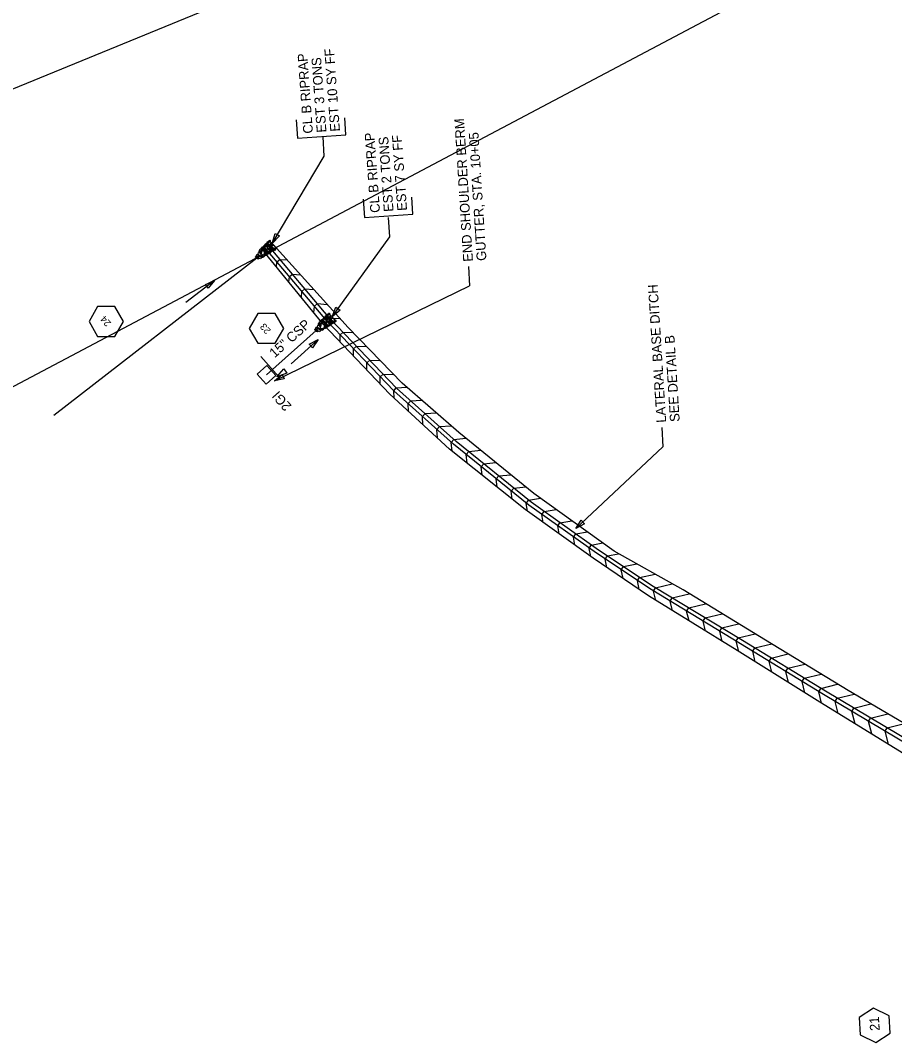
# Model space of a CAD drawing. Extents: x 2384780 to 2405432, y 547869 to 573706.
# Drawn here: x 2396126 to 2396578, y 553816 to 554345 of the extents above; entities that cross this region are included whole.
import ezdxf

# ---------------------------------------------------------------- set-up
doc = ezdxf.new("R2010")
doc.units = 0
for name, color, linetype in [('Old_Level_1', 7, 'Continuous'), ('Old_Level_16', 7, 'Continuous'), ('Old_Level_18', 7, 'Continuous'), ('Old_Level_23', 7, 'Continuous'), ('Old_Level_5', 7, 'Continuous'), ('Old_Level_63', 7, 'Continuous'), ('Old_Level_9', 7, 'Continuous'), ('Prop Drainage Box Number Symbol CELL', 7, 'Continuous'), ('Prop Drop Inlet Text', 7, 'Continuous')]:
    doc.layers.add(name, color=color, linetype=linetype)

# ---------------------------------------------------------------- blocks, each defined once
blk = doc.blocks.new('RIPRAP')
at = {"layer": 'Old_Level_1'}
for points in [[(-0.002, -0.00625), (-0.00625, -0.00775), (-0.016, -0.0125), (-0.02, -0.00675), (-0.02, -0.003), (-0.008, 0.00275), (-0.002, -0.00025), (-0.002, -0.00625)], [(0.01825, -0.00325), (0.01375, -0.005), (0.00325, -0.00975), (0.00025, -0.00375), (0, 0), (0.01125, 0.005), (0.018, 0.00275), (0.01825, -0.00325)], [(-0.0485, -0.08525), (-0.0425, -0.0835), (-0.03275, -0.0825), (-0.0305, -0.08925), (-0.03175, -0.0945), (-0.0445, -0.09325), (-0.049, -0.089), (-0.0485, -0.08525)], [(-0.046, -0.1025), (-0.04025, -0.098), (-0.02675, -0.09375), (-0.02, -0.09975), (-0.02, -0.10575), (-0.03625, -0.11225), (-0.044, -0.1085), (-0.046, -0.1025)], [(-0.03675, -0.07275), (-0.04075, -0.06825), (-0.04325, -0.0585), (-0.0395, -0.054), (-0.035, -0.054), (-0.031, -0.0665), (-0.033, -0.0705), (-0.03675, -0.07275)], [(-0.0305, -0.05975), (-0.035, -0.05625), (-0.0375, -0.0465), (-0.033, -0.042), (-0.02925, -0.042), (-0.02475, -0.05375), (-0.02675, -0.05825), (-0.0305, -0.05975)], [(-0.00025, -0.11525), (-0.0145, -0.10575), (-0.0355, -0.078), (-0.0255, -0.056), (-0.00975, -0.051), (0.01725, -0.08475), (0.01525, -0.10425), (0.002, -0.11775)], [(-0.0345, -0.0215), (-0.0265, -0.01775), (-0.007, -0.01125), (0.00375, -0.02075), (0.003, -0.0315), (-0.02075, -0.03775), (-0.03225, -0.032), (-0.0345, -0.024)], [(-0.0275, -0.0395), (-0.023, -0.03925), (-0.014, -0.039), (-0.0115, -0.045), (-0.0115, -0.04875), (-0.0235, -0.049), (-0.0295, -0.04475), (-0.0275, -0.0395)], [(-0.0095, -0.039), (0.00025, -0.0365), (0.0205, -0.036), (0.02775, -0.0495), (0.024, -0.05775), (-0.00075, -0.05675), (-0.009, -0.0485), (-0.0095, -0.039)], [(0.009, -0.07425), (0.0045, -0.07075), (0.00225, -0.061), (0.00625, -0.05625), (0.01, -0.057), (0.01425, -0.06825), (0.01275, -0.072), (0.009, -0.07425)], [(0.012, -0.0355), (0.00825, -0.0295), (0.0035, -0.01775), (0.01025, -0.00925), (0.01825, -0.009), (0.0225, -0.027), (0.01875, -0.033), (0.012, -0.0355)], [(0.01975, -0.07925), (0.01525, -0.07475), (0.01375, -0.06525), (0.01725, -0.0605), (0.02175, -0.0605), (0.02575, -0.07325), (0.0235, -0.077), (0.01975, -0.07925)], [(0.0225, -0.12), (0.0185, -0.11625), (0.01675, -0.10675), (0.0205, -0.102), (0.025, -0.102), (0.0285, -0.114), (0.02625, -0.11775), (0.0225, -0.12)], [(0.02025, -0.07975), (0.02825, -0.07725), (0.04025, -0.077), (0.045, -0.08725), (0.042, -0.0935), (0.02475, -0.092), (0.02025, -0.0855), (0.02025, -0.07975)], [(0.03125, -0.0765), (0.0265, -0.073), (0.02425, -0.06325), (0.0285, -0.0585), (0.03225, -0.05925), (0.03625, -0.0705), (0.035, -0.07425), (0.03125, -0.0765)], [(0.03775, -0.114), (0.03325, -0.11025), (0.031, -0.1005), (0.035, -0.096), (0.03875, -0.09675), (0.043, -0.10775), (0.0415, -0.1115), (0.03775, -0.114)], [(-0.06725, -0.1915), (-0.06125, -0.18975), (-0.0515, -0.18875), (-0.04925, -0.1955), (-0.0505, -0.20075), (-0.06325, -0.1995), (-0.06775, -0.19525), (-0.06725, -0.1915)], [(-0.064, -0.2115), (-0.058, -0.20975), (-0.04825, -0.20875), (-0.046, -0.2155), (-0.04725, -0.22075), (-0.06, -0.2195), (-0.0645, -0.21525), (-0.064, -0.2115)], [(-0.061, -0.17925), (-0.055, -0.17725), (-0.04525, -0.17625), (-0.043, -0.183), (-0.04425, -0.18825), (-0.057, -0.187), (-0.0615, -0.18275), (-0.061, -0.17925)], [(-0.04975, -0.14825), (-0.05425, -0.14475), (-0.05675, -0.135), (-0.05225, -0.1305), (-0.0485, -0.1305), (-0.04375, -0.14225), (-0.046, -0.14675), (-0.04975, -0.14825)], [(-0.04975, -0.17575), (-0.05375, -0.1705), (-0.05675, -0.16075), (-0.05225, -0.157), (-0.04875, -0.157), (-0.04375, -0.169), (-0.046, -0.1735), (-0.04975, -0.17575)], [(-0.046, -0.12775), (-0.0505, -0.12425), (-0.053, -0.1145), (-0.0485, -0.11), (-0.04475, -0.11), (-0.04, -0.12175), (-0.04225, -0.12625), (-0.046, -0.12775)], [(-0.032, -0.15425), (-0.03625, -0.15575), (-0.046, -0.158), (-0.0505, -0.15375), (-0.05075, -0.15075), (-0.041, -0.146), (-0.035, -0.14825), (-0.03275, -0.152)], [(-0.05075, -0.19675), (-0.0405, -0.195), (-0.021, -0.194), (-0.01375, -0.208), (-0.018, -0.21775), (-0.042, -0.21675), (-0.0505, -0.20725), (-0.05075, -0.19675)], [(-0.04275, -0.12825), (-0.03225, -0.126), (-0.012, -0.1275), (-0.00575, -0.1395), (-0.009, -0.15), (-0.033, -0.1485), (-0.04375, -0.13875), (-0.04275, -0.12825)], [(-0.0355, -0.17625), (-0.037, -0.1725), (-0.04125, -0.16275), (-0.03525, -0.158), (-0.0315, -0.158), (-0.02675, -0.17075), (-0.031, -0.174), (-0.0355, -0.17625)], [(-0.023, -0.1195), (-0.02725, -0.12175), (-0.037, -0.126), (-0.041, -0.1195), (-0.041, -0.11625), (-0.029, -0.1115), (-0.02525, -0.1135), (-0.023, -0.1195)], [(-0.012, -0.187), (-0.01875, -0.19075), (-0.033, -0.1935), (-0.039, -0.1875), (-0.039, -0.1815), (-0.02275, -0.17675), (-0.01525, -0.17875), (-0.012, -0.187)], [(-0.0215, -0.16975), (-0.02625, -0.1655), (-0.0285, -0.15575), (-0.024, -0.15125), (-0.02025, -0.15175), (-0.01625, -0.163), (-0.01775, -0.1675), (-0.0215, -0.16975)], [(-0.01575, -0.1245), (-0.02025, -0.12125), (-0.022, -0.11125), (-0.0185, -0.10675), (-0.014, -0.10675), (-0.00975, -0.1185), (-0.012, -0.123), (-0.01575, -0.1245)], [(0.00075, -0.15075), (0.0045, -0.15875), (0.011, -0.179), (0.0015, -0.18875), (-0.009, -0.189), (-0.01475, -0.16525), (-0.012, -0.153), (-0.0015, -0.1515)], [(-0.0115, -0.204), (-0.00425, -0.2025), (0.0085, -0.20225), (0.01275, -0.21275), (0.01125, -0.2185), (-0.0075, -0.21675), (-0.01225, -0.21075), (-0.0115, -0.204)], [(-0.00575, -0.118), (0.00025, -0.1155), (0.0085, -0.1175), (0.0125, -0.12425), (0.01025, -0.128), (-0.00175, -0.12825), (-0.00575, -0.12175), (-0.00575, -0.118)], [(0.04, -0.14075), (0.03075, -0.14625), (0.009, -0.15575), (-0.004, -0.14175), (-0.00425, -0.132), (0.024, -0.123), (0.03825, -0.1285), (0.0425, -0.1405)], [(0.00625, -0.2035), (0.00175, -0.19975), (-0.001, -0.19), (0.0035, -0.1855), (0.00725, -0.1855), (0.012, -0.1975), (0.01, -0.202), (0.00625, -0.2035)], [(0.01625, -0.174), (0.0125, -0.17075), (0.009, -0.16), (0.0135, -0.1555), (0.01725, -0.15625), (0.022, -0.168), (0.02075, -0.17175), (0.01625, -0.174)], [(0.026, -0.18075), (0.03225, -0.18875), (0.03875, -0.20825), (0.02925, -0.219), (0.01875, -0.21675), (0.012, -0.193), (0.01575, -0.184), (0.026, -0.17925)], [(0.0205, -0.15575), (0.0265, -0.15325), (0.03475, -0.15525), (0.03875, -0.162), (0.0365, -0.16575), (0.0245, -0.166), (0.0205, -0.1595), (0.0205, -0.15575)], [(0.04925, -0.17425), (0.044, -0.17875), (0.03525, -0.1805), (0.02975, -0.177), (0.0295, -0.171), (0.0415, -0.16925), (0.0475, -0.1705), (0.04925, -0.17425)], [(0.048, -0.1195), (0.04425, -0.12325), (0.036, -0.12575), (0.03, -0.122), (0.02975, -0.1155), (0.04175, -0.11375), (0.04775, -0.11575), (0.048, -0.1195)], [(0.0335, -0.189), (0.0395, -0.18675), (0.04775, -0.18875), (0.0515, -0.1955), (0.04925, -0.19925), (0.03725, -0.1995), (0.0335, -0.19275), (0.0335, -0.189)], [(0.043, -0.162), (0.03825, -0.1585), (0.036, -0.14875), (0.04, -0.144), (0.04375, -0.14475), (0.048, -0.15575), (0.04675, -0.1595), (0.043, -0.162)], [(0.04325, -0.22375), (0.0385, -0.22025), (0.03625, -0.2105), (0.0405, -0.20575), (0.04425, -0.2065), (0.0485, -0.2175), (0.047, -0.22125), (0.04325, -0.22375)]]:
    blk.add_lwpolyline(points, dxfattribs=at)
blk = doc.blocks.new('IN')
at = {"layer": 'Old_Level_9'}
blk.add_lwpolyline([(-0.07025, 0.067), (0.07025, 0.067), (0.07025, -0.067), (-0.07025, -0.067)], close=True, dxfattribs=at)
blk = doc.blocks.new('AH1')
at = {"layer": 'Old_Level_23'}
blk.add_lwpolyline([(-5.28, 1.32), (0, 0), (-5.28, -1.32)], close=True, dxfattribs=at)

msp = doc.modelspace()

# ---------------------------------------------------------------- linework, layer by layer
at = {"layer": 'Old_Level_1'}
for p, q in [((2396143.54, 554140.25), (2396248.56, 554221.7)), ((2396257.7, 554158.09), (2396358.7, 554207.21)), ((2396253.63, 554161.17), (2396279.24, 554184.03)), ((2396259.96, 554160.11), (2396250.65, 554170.71))]:
    msp.add_line(p, q, dxfattribs=at)
for points in [[(2396268.98, 554293.06), (2396269.59, 554283.64), (2396294.62, 554285.27), (2396294.05, 554294.09)], [(2396256.48, 554229.16), (2396283.53, 554274.27), (2396282.91, 554284.26)], [(2396303.69, 554252.06), (2396304.3, 554242.64), (2396329.32, 554244.27), (2396328.75, 554253.09)], [(2396287.52, 554191.12), (2396317.4, 554232.64), (2396316.78, 554242.62)]]:
    msp.add_lwpolyline(points, dxfattribs=at)
msp.add_lwpolyline([(2396262.74, 554159.16), (2396257.7, 554158.09), (2396261.65, 554161.4)], close=True, dxfattribs=at)
at = {"layer": 'Old_Level_16'}
msp.add_lwpolyline([(2396567.6, 553833.49), (2396560.14, 553828.55), (2396560.7, 553819.61), (2396568.71, 553815.63), (2396576.17, 553820.57), (2396575.61, 553829.51)], close=True, dxfattribs=at)
at = {"layer": 'Old_Level_18'}
for points in [[(2396252.38, 554224.74), (2396252.59, 554227.26), (2396252.59, 554227.26), (2396252.59, 554227.26), (2396254.12, 554228.55), (2396257.34, 554228.28)], [(2396719.91, 553890.06), (2396677.01, 553915.89), (2396631.46, 553943.53), (2396588.77, 553969.99), (2396542.73, 553997.44), (2396499.82, 554023.71), (2396453.6, 554051.69), (2396425.37, 554070.43), (2396390.46, 554095.26), (2396351.72, 554126.73), (2396320.81, 554154.32), (2396286.34, 554190.38), (2396254.12, 554228.55)], [(2396747.8, 553883.13), (2396682.94, 553920.17), (2396640.3, 553946.33), (2396597.64, 553972.47), (2396554.49, 553997.76), (2396511.8, 554023.84), (2396469.05, 554049.82), (2396433.51, 554069.87), (2396391.87, 554099.74), (2396353.14, 554131.37), (2396323.79, 554156.78), (2396295.82, 554185.58), (2396257.28, 554228.35)], [(2396715.97, 553882.88), (2396673.42, 553909.36), (2396628.15, 553937.28), (2396585.46, 553963.73), (2396539.88, 553991.82), (2396497.12, 554018.45), (2396451.14, 554046.79), (2396422.53, 554066.29), (2396387.34, 554091.46), (2396348.3, 554122.75), (2396317.43, 554151.09), (2396282.97, 554187.36), (2396252.38, 554224.74)], [(2396718.87, 553888.35), (2396675.98, 553914.18), (2396630.41, 553941.82), (2396587.73, 553968.28), (2396541.7, 553995.72), (2396498.78, 554022), (2396452.53, 554050), (2396424.24, 554068.79), (2396389.24, 554093.67), (2396350.42, 554125.21), (2396319.42, 554152.88), (2396284.85, 554189.04), (2396252.59, 554227.26)], [(2396258.81, 554216.88), (2396259.04, 554219.62), (2396259.04, 554219.62), (2396259.04, 554219.62), (2396260.57, 554220.91), (2396264.27, 554220.6)], [(2396265.24, 554209.02), (2396265.49, 554211.98), (2396265.49, 554211.98), (2396265.49, 554211.98), (2396267.02, 554213.27), (2396271.19, 554212.92)], [(2396271.67, 554201.17), (2396271.94, 554204.33), (2396271.94, 554204.33), (2396271.94, 554204.33), (2396273.47, 554205.62), (2396278.11, 554205.23)], [(2396278.11, 554193.31), (2396278.39, 554196.69), (2396278.39, 554196.69), (2396278.39, 554196.69), (2396279.92, 554197.98), (2396285.03, 554197.55)], [(2396284.76, 554185.48), (2396284.84, 554189.05), (2396284.84, 554189.05), (2396284.84, 554189.05), (2396286.29, 554190.43), (2396291.55, 554190.31)], [(2396291.67, 554178.2), (2396291.76, 554181.82), (2396291.76, 554181.82), (2396291.76, 554181.82), (2396293.2, 554183.2), (2396298.24, 554183.09)], [(2396298.58, 554170.93), (2396298.67, 554174.59), (2396298.67, 554174.59), (2396298.67, 554174.59), (2396300.11, 554175.97), (2396305.26, 554175.86)], [(2396305.49, 554163.65), (2396305.58, 554167.36), (2396305.58, 554167.36), (2396305.58, 554167.36), (2396307.03, 554168.74), (2396312.28, 554168.63)], [(2396312.4, 554156.38), (2396312.49, 554160.13), (2396312.49, 554160.13), (2396312.49, 554160.13), (2396313.94, 554161.51), (2396319.31, 554161.39)], [(2396319.62, 554149.08), (2396319.4, 554152.9), (2396319.4, 554152.9), (2396319.4, 554152.9), (2396320.73, 554154.39), (2396326.19, 554154.7)], [(2396327.09, 554142.22), (2396326.86, 554146.24), (2396326.86, 554146.24), (2396326.86, 554146.24), (2396328.19, 554147.73), (2396333.86, 554148.06)], [(2396334.56, 554135.36), (2396334.32, 554139.58), (2396334.32, 554139.58), (2396334.32, 554139.58), (2396335.66, 554141.07), (2396341.54, 554141.41)], [(2396342.03, 554128.5), (2396341.78, 554132.92), (2396341.78, 554132.92), (2396341.78, 554132.92), (2396343.12, 554134.41), (2396349.22, 554134.76)], [(2396349.67, 554121.65), (2396349.2, 554126.2), (2396349.2, 554126.2), (2396349.2, 554126.2), (2396350.46, 554127.76), (2396356.76, 554128.41)], [(2396357.42, 554115.44), (2396356.96, 554119.9), (2396356.96, 554119.9), (2396356.96, 554119.9), (2396358.22, 554121.45), (2396364.49, 554122.1)], [(2396365.17, 554109.22), (2396364.72, 554113.59), (2396364.72, 554113.59), (2396364.72, 554113.59), (2396365.99, 554115.15), (2396372.21, 554115.79)], [(2396372.93, 554103.01), (2396372.48, 554107.28), (2396372.48, 554107.28), (2396372.48, 554107.28), (2396373.75, 554108.84), (2396379.94, 554109.48)], [(2396380.68, 554096.79), (2396380.25, 554100.98), (2396380.25, 554100.98), (2396380.25, 554100.98), (2396381.51, 554102.53), (2396387.67, 554103.17)], [(2396388.63, 554090.53), (2396387.95, 554094.59), (2396387.95, 554094.59), (2396387.95, 554094.59), (2396389.11, 554096.22), (2396395.31, 554097.27)], [(2396396.79, 554084.7), (2396396.1, 554088.8), (2396396.1, 554088.8), (2396396.1, 554088.8), (2396397.26, 554090.43), (2396403.41, 554091.47)], [(2396404.95, 554078.86), (2396404.25, 554083), (2396404.25, 554083), (2396404.25, 554083), (2396405.41, 554084.63), (2396411.5, 554085.66)], [(2396413.11, 554073.03), (2396412.4, 554077.2), (2396412.4, 554077.2), (2396412.4, 554077.2), (2396413.56, 554078.84), (2396419.6, 554079.85)], [(2396421.3, 554067.17), (2396420.47, 554071.29), (2396420.47, 554071.29), (2396420.47, 554071.29), (2396421.58, 554072.96), (2396427.54, 554074.16)], [(2396429.68, 554061.42), (2396428.8, 554065.76), (2396428.8, 554065.76), (2396428.8, 554065.76), (2396429.91, 554067.42), (2396435.76, 554068.61)], [(2396438.04, 554055.72), (2396437.13, 554060.22), (2396437.13, 554060.22), (2396437.13, 554060.22), (2396438.24, 554061.89), (2396445.17, 554063.29)], [(2396446.41, 554050.02), (2396445.47, 554054.69), (2396445.47, 554054.69), (2396445.47, 554054.69), (2396446.57, 554056.36), (2396454.59, 554057.98)], [(2396455.01, 554044.4), (2396453.83, 554049.21), (2396453.83, 554049.21), (2396453.83, 554049.21), (2396454.87, 554050.93), (2396463.38, 554053.02)], [(2396463.6, 554039.11), (2396462.39, 554044.03), (2396462.39, 554044.03), (2396462.39, 554044.03), (2396463.43, 554045.75), (2396472.2, 554047.9)], [(2396472.18, 554033.82), (2396470.94, 554038.85), (2396470.94, 554038.85), (2396470.94, 554038.85), (2396471.98, 554040.57), (2396480.73, 554042.72)], [(2396480.76, 554028.53), (2396479.5, 554033.67), (2396479.5, 554033.67), (2396479.5, 554033.67), (2396480.54, 554035.39), (2396489.27, 554037.53)], [(2396489.35, 554023.24), (2396488.05, 554028.49), (2396488.05, 554028.49), (2396488.05, 554028.49), (2396489.09, 554030.21), (2396497.8, 554032.35)], [(2396497.91, 554017.95), (2396496.62, 554023.32), (2396496.62, 554023.32), (2396496.62, 554023.32), (2396497.66, 554025.03), (2396506.38, 554027.13)], [(2396506.46, 554012.63), (2396505.15, 554018.1), (2396505.15, 554018.1), (2396505.15, 554018.1), (2396506.19, 554019.81), (2396514.95, 554021.92)], [(2396515.02, 554007.3), (2396513.68, 554012.88), (2396513.68, 554012.88), (2396513.68, 554012.88), (2396514.72, 554014.59), (2396523.49, 554016.7)], [(2396523.57, 554001.97), (2396522.21, 554007.66), (2396522.21, 554007.66), (2396522.21, 554007.66), (2396523.25, 554009.37), (2396532.04, 554011.48)], [(2396532.13, 553996.65), (2396530.74, 554002.44), (2396530.74, 554002.44), (2396530.74, 554002.44), (2396531.78, 554004.14), (2396540.58, 554006.26)], [(2396540.74, 553991.29), (2396539.25, 553997.18), (2396539.25, 553997.18), (2396539.25, 553997.18), (2396540.27, 553998.9), (2396549, 554001.11)], [(2396549.38, 553985.96), (2396547.84, 553992.06), (2396547.84, 553992.06), (2396547.84, 553992.06), (2396548.86, 553993.78), (2396557.54, 553995.98)], [(2396558.03, 553980.64), (2396556.43, 553986.94), (2396556.43, 553986.94), (2396556.43, 553986.94), (2396557.46, 553988.66), (2396566.23, 553990.88)], [(2396566.67, 553975.31), (2396565.02, 553981.82), (2396565.02, 553981.82), (2396565.02, 553981.82), (2396566.05, 553983.54), (2396574.92, 553985.79)], [(2396575.31, 553969.98), (2396573.61, 553976.7), (2396573.61, 553976.7), (2396573.61, 553976.7), (2396574.64, 553978.42), (2396583.61, 553980.69)]]:
    msp.add_lwpolyline(points, dxfattribs=at)
at = {"layer": 'Old_Level_5'}
for p, q in [((2396358.07, 554217.19), (2396358.7, 554207.21)), ((2396226.7, 554209.99), (2396211.82, 554198.52)), ((2396280.29, 554179.46), (2396266.32, 554166.9)), ((2396458.04, 554133.88), (2396458.67, 554123.9)), ((2396413.59, 554081.55), (2396458.67, 554123.9))]:
    msp.add_line(p, q, dxfattribs=at)
for points in [[(2396221.98, 554207.93), (2396226.7, 554209.99), (2396223.51, 554205.95)], [(2396275.73, 554177.05), (2396280.29, 554179.46), (2396277.41, 554175.19)], [(2396418.09, 554084.06), (2396413.59, 554081.55), (2396416.38, 554085.88)]]:
    msp.add_lwpolyline(points, close=True, dxfattribs=at)
at = {"layer": 'Old_Level_63'}
for points in [[(2395727.98, 554147.46), (2397412.66, 554838.04), (2397895.8, 554886.52)], [(2395724.84, 553944.75), (2397412.66, 554838.04)]]:
    msp.add_lwpolyline(points, dxfattribs=at)
at = {"layer": 'Prop Drainage Box Number Symbol CELL'}
for points in [[(2396179.71, 554188.75), (2396175.23, 554196.5), (2396166.28, 554196.5), (2396161.81, 554188.75), (2396166.28, 554181), (2396175.23, 554181)], [(2396262.52, 554185.21), (2396258.04, 554192.96), (2396249.09, 554192.96), (2396244.62, 554185.21), (2396249.09, 554177.46), (2396258.04, 554177.46)]]:
    msp.add_lwpolyline(points, close=True, dxfattribs=at)

# ---------------------------------------------------------------- block references
at = {"layer": 'Old_Level_23'}
for p, xscale, yscale, rotation in [((2396256.48, 554229.16), 1.0000006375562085, 1.000000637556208, -120.94664356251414), ((2396287.52, 554191.12), 0.9999995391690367, 0.9999995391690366, -125.73803789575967), ((2396259.02, 554160.1), 0.999999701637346, 0.999999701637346, -145.30668575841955)]:
    msp.add_blockref('AH1', p, dxfattribs=dict(at, xscale=xscale, yscale=yscale, rotation=rotation))
at = {"layer": 'Old_Level_5', "xscale": 49.99999999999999, "yscale": 50.00000000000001, "rotation": 131.5470882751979}
for name, p in [('RIPRAP', (2396248.56, 554221.7)), ('RIPRAP', (2396279.24, 554184.03)), ('IN', (2396253.63, 554161.17))]:
    msp.add_blockref(name, p, dxfattribs=at)

# ---------------------------------------------------------------- texts
at = {"layer": 'Old_Level_1'}
for s, rotation, p in [('EST 10 SY FF', 94.1715, (2396291.63, 554287.19)), ('CL B RIPRAP', 94.1715, (2396277.67, 554286.17)), ('EST 3 TONS ', 94.1715, (2396284.65, 554286.68)), ('CL B RIPRAP', 94.1715, (2396312.37, 554245.17)), ('EST 2 TONS ', 94.1715, (2396319.35, 554245.68)), ('EST 7 SY FF', 94.1715, (2396326.33, 554246.19)), ('15" CSP', 41.7534, (2396257.83, 554169.67)), ('2GI', 131.5463, (2396266.9, 554145.15))]:
    msp.add_text(s, height=5, rotation=rotation, dxfattribs=at).set_placement(p)
at = {"layer": 'Old_Level_16'}
msp.add_text('21', height=5, rotation=93.5565, dxfattribs=at).set_placement((2396570.83, 553821.83))
at = {"layer": 'Old_Level_5'}
for s, p in [('END SHOULDER BERM', (2396360.41, 554219.84)), ('GUTTER, STA. 10+05', (2396367.4, 554220.28)), ('LATERAL BASE DITCH', (2396460.38, 554136.53)), ('SEE DETAIL B', (2396467.37, 554136.97))]:
    msp.add_text(s, height=5, rotation=93.5936, dxfattribs=at).set_placement(p)
at = {"layer": 'Prop Drop Inlet Text'}
for s, p in [('24', (2396173.46, 554188.07)), ('23', (2396256.07, 554184.21))]:
    msp.add_text(s, height=3.525, rotation=131.5463, dxfattribs=at).set_placement(p)

doc.saveas('drawing.dxf')
